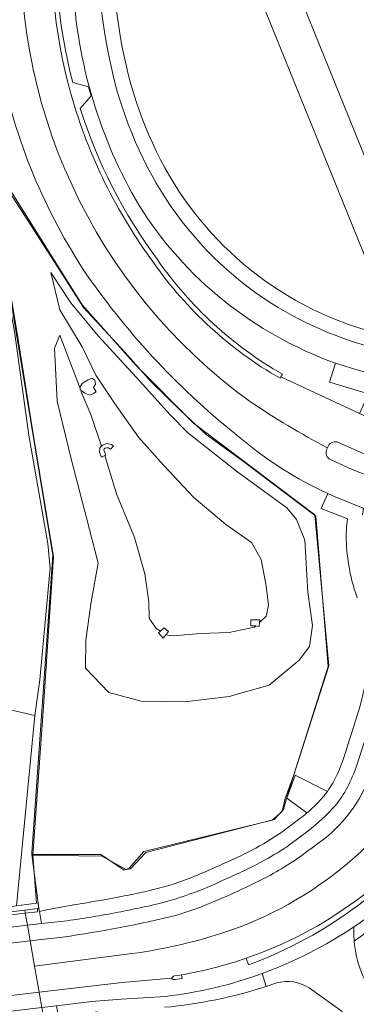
# Model space of a CAD drawing. Header units: metres. Extents: x 197700 to 204338, y 317132 to 325229.
# Tile 505 of 656: x 201287 to 201332, y 319771 to 319903. Entities that reach past the tile are written whole.
import ezdxf

# ---------------------------------------------------------------- set-up
doc = ezdxf.new("R2010")
doc.units = ezdxf.units.M
for name, color, linetype, lineweight in [('B-WE-FV-GELEIDING_WILDRASTER-G', 80, 'Continuous', 18), ('B-WE-GR-BEPLANTING_CULTUUR_HEESTERS-GV', 90, 'Continuous', 18), ('B-WE-GR-GRAS-GV', 60, 'Continuous', 13), ('B-WE-IE-TERREINAFSCHEIDING_KUNSTMATIG_HEKWERK-G', 20, 'IE-TERREINAFSCHEIDING-KUNSTMATIG', 18), ('B-WE-IE-TERREINAFSCHEIDING_KUNSTMATIG_MUUR-GV', 90, 'Continuous', 18), ('B-WE-KW-KUNSTWERK_DEK-GV', 170, 'Continuous', 18), ('B-WE-OG-TERREIN_CULTUURSCHEIDING-GV', 7, 'Continuous', 18), ('B-WE-OG-TERREIN_ERF-GV', 7, 'Continuous', 18), ('B-WE-VH-ONVERHARD-GV', 252, 'Continuous', 18), ('B-WE-VH-VERHARDING_ASFALT-GV', 252, 'Continuous', 18), ('B-WE-VH-VERHARDING_BEDRIJFSVLOERPLAAT-GV', 252, 'Continuous', 18), ('B-WE-VH-VERHARDING_BETON-GV', 252, 'Continuous', 18), ('B-WE-VH-VERHARDING_BETONSTRAATSTEEN-GV', 252, 'Continuous', 18), ('B-WE-VH-VERHARDING_GESLOTEN-GV', 252, 'Continuous', 18), ('B-WE-VH-VERHARDING_HALFVERHARDING_GRIND-GV', 252, 'Continuous', 18), ('B-WE-VH-VERHARDING_TEGEL-GV', 252, 'Continuous', 18)]:
    doc.layers.add(name, color=color, linetype=linetype, lineweight=lineweight)
doc.linetypes.add('IE-TERREINAFSCHEIDING-KUNSTMATIG', pattern='A,4,[82,NLCS.SHX,S=0.75,R=90,X=0,Y=0],4,-2', length=10)

msp = doc.modelspace()

# ---------------------------------------------------------------- linework, layer by layer
at = {"layer": 'B-WE-FV-GELEIDING_WILDRASTER-G'}
for points in [[(201281.116, 319899.926), (201282.34, 319892.686), (201285.395, 319880.444), (201295.056, 319865.058), (201302.254, 319856.978), (201310.035, 319849.166), (201326.394, 319836.825), (201328.253, 319816.541), (201323.549, 319801.874)], [(201288.409, 319791.112), (201289.403, 319804.812), (201289.822, 319811.073), (201291.2, 319831.193), (201288.442, 319847.712), (201286.239, 319861.517), (201284.567, 319871.494), (201281.885, 319886.26), (201279.742, 319897.793)], [(201322.56, 319798.731), (201322.144, 319797.234), (201320.897, 319795.9), (201303.625, 319791.45), (201301.559, 319789.268), (201300.97, 319789.172), (201297.712, 319790.945), (201288.409, 319791.112)], [(201288.409, 319791.112), (201288.897, 319784.646)]]:
    msp.add_lwpolyline(points, dxfattribs=at)
at = {"layer": 'B-WE-GR-BEPLANTING_CULTUUR_HEESTERS-GV'}
msp.add_lwpolyline([(201339.952, 319782.543), (201337.637, 319782.069), (201335.077, 319781.524), (201334.135, 319781.22), (201333.299, 319780.715), (201331.669, 319779.546)], dxfattribs=at)
msp.add_lwpolyline([(201331.669, 319779.546, 0.1431092), (201334.649, 319771.799)], format="xyb", dxfattribs=at)
at = {"layer": 'B-WE-GR-GRAS-GV'}
for points in [[(201291.881, 319919.632, 0.0904131), (201293.783, 319894.964)], [(201302.703, 319878.423, -0.1214015), (201293.832, 319908.043)], [(201294.787, 319891.471, 0.0822574), (201305.167, 319871.143)], [(201329.166, 319857.23, -0.1687203), (201302.703, 319878.423)], [(201305.167, 319871.143, 0.1102079), (201322.003, 319855.742)], [(201325.596, 319773.244, 0.2211069), (201321.254, 319773.912)], [(201319.815, 319773.444, -0.0551168), (201306.137, 319770.64)]]:
    msp.add_lwpolyline(points, format="xyb", dxfattribs=at)
for points in [[(201293.783, 319894.964), (201295.894, 319894.384), (201296.243, 319893.149), (201294.787, 319891.471)], [(201321.801, 319855.38), (201332.383, 319850.447), (201333.587, 319853.093), (201328.337, 319854.661), (201329.166, 319857.23)], [(201322.003, 319855.742), (201321.801, 319855.38)], [(201321.254, 319773.912), (201319.815, 319773.444)], [(201713.651, 319718.144), (201713.744, 319718.243), (201708.49, 319718.074), (201708.282, 319717.918), (201682.841, 319716.405), (201651.937, 319714.567), (201610.503, 319712.584), (201569.068, 319710.6), (201541.843, 319709.21), (201514.618, 319707.82), (201505.093, 319708.217), (201491.07, 319711.591), (201477.047, 319714.964), (201417.119, 319735.006), (201357.191, 319755.048), (201340.257, 319761.001), (201340.607, 319761.454), (201327.585, 319766.702), (201329.794, 319769.742), (201330.052, 319770.097), (201325.596, 319773.244)]]:
    msp.add_lwpolyline(points, dxfattribs=at)
at = {"layer": 'B-WE-IE-TERREINAFSCHEIDING_KUNSTMATIG_HEKWERK-G'}
for points in [[(201288.264, 319791.179), (201288.257, 319791.413), (201291.093, 319831.416), (201283.893, 319874.722), (201279.408, 319898.998), (201274.614, 319924.539), (201272.994, 319932.767), (201268.944, 319955.996), (201266.406, 319969.181), (201265.247, 319976.042), (201258.142, 319993.631), (201252.016, 320007.972), (201254.246, 320014.67)], [(201285.387, 319880.042), (201291.602, 319870.389), (201295.246, 319864.701), (201300.771, 319858.711), (201304.346, 319854.717), (201308.232, 319850.888), (201311.726, 319847.657), (201316.767, 319844.015), (201326.503, 319836.652), (201328.174, 319816.438), (201323.493, 319801.761)], [(201323.493, 319801.761), (201322.37, 319798.701)], [(201323.549, 319801.874), (201322.56, 319798.731)], [(201322.37, 319798.701), (201321.974, 319796.984), (201320.614, 319795.783), (201303.328, 319791.596), (201301.353, 319789.327), (201300.687, 319789.072), (201297.574, 319791.174), (201288.264, 319791.179)], [(201289.22, 319783.937), (201288.264, 319791.179)]]:
    msp.add_lwpolyline(points, dxfattribs=at)
at = {"layer": 'B-WE-IE-TERREINAFSCHEIDING_KUNSTMATIG_MUUR-GV'}
for points in [[(201282.76, 319783.794), (201286.207, 319784.273), (201288.68, 319809.847), (201282.971, 319811.145), (201282.902, 319796.088)], [(201282.279, 319783.688), (201282.383, 319783.116), (201287.307, 319783.707), (201289.032, 319783.914), (201289.22, 319783.937), (201289.14, 319784.68), (201288.897, 319784.646), (201286.207, 319784.273), (201282.76, 319783.794), (201282.383, 319783.742)], [(201287.382, 319783.283), (201287.354, 319783.442), (201287.307, 319783.707), (201249.767, 319779.197), (201249.824, 319778.88), (201249.837, 319778.806)], [(201289.986, 319768.594), (201289.932, 319768.9), (201289.886, 319769.161), (201289.625, 319770.629), (201289.264, 319772.669), (201288.642, 319776.176), (201288.038, 319779.584), (201287.666, 319781.683), (201287.382, 319783.283), (201287.354, 319783.442), (201287.307, 319783.707), (201282.383, 319783.116), (201282.388, 319783.091), (201282.45, 319782.748), (201282.464, 319782.673), (201285.056, 319768.418), (201285.07, 319768.342), (201285.13, 319768.012)], [(201287.382, 319783.283), (201289.042, 319783.481), (201289.032, 319783.914), (201287.307, 319783.707), (201287.354, 319783.442)]]:
    msp.add_lwpolyline(points, close=True, dxfattribs=at)
at = {"layer": 'B-WE-KW-KUNSTWERK_DEK-GV'}
msp.add_lwpolyline([(201289.886, 319769.161), (201289.625, 319770.629), (201289.264, 319772.669), (201288.642, 319776.176), (201288.038, 319779.584), (201287.666, 319781.683), (201287.382, 319783.283), (201287.354, 319783.442), (201287.307, 319783.707), (201249.767, 319779.197), (201249.824, 319778.88), (201249.837, 319778.806), (201250.111, 319777.268), (201250.49, 319775.148), (201251.105, 319771.705), (201251.72, 319768.262), (201252.089, 319766.194), (201252.352, 319764.725), (201252.4, 319764.455), (201252.463, 319764.102), (201289.986, 319768.594), (201289.932, 319768.9)], close=True, dxfattribs=at)
at = {"layer": 'B-WE-OG-TERREIN_CULTUURSCHEIDING-GV'}
for points in [[(201295.637, 319869.158, -0.0985084), (201284.043, 319897.228)], [(201316.342, 319847.164, -0.0734155), (201295.637, 319869.158)], [(201328.121, 319839.711, -0.0694395), (201316.342, 319847.164)], [(201330.947, 319830.057, -0.0384035), (201330.599, 319834.073)], [(201331.366, 319827.988, -0.0189533), (201330.947, 319830.057)], [(201332.076, 319825.7, -0.027192), (201331.366, 319827.988)], [(201328.794, 319800.779, 0.054962), (201330.809, 319805.944)], [(201328.075, 319799.673, 0.0258683), (201328.794, 319800.779)], [(201324.372, 319796.036, 0.0184871), (201325.312, 319796.767)], [(201317.897, 319791.767, 0.0318728), (201321.934, 319794.2)], [(201315.505, 319790.607, 0.015816), (201317.897, 319791.767)], [(201312.911, 319789.427, 0.0062729), (201315.505, 319790.607)], [(201307.568, 319787.298, 0.0158096), (201310.554, 319788.401)], [(201310.554, 319788.401, 0.0040326), (201312.911, 319789.427)], [(201305.223, 319786.615, 0.0158038), (201307.568, 319787.298)], [(201299.86, 319785.463, 0.0159176), (201303.186, 319786.11)], [(201303.186, 319786.11, 0.0093607), (201305.223, 319786.615)], [(201294.197, 319784.458, 0.0036821), (201296.575, 319784.855)]]:
    msp.add_lwpolyline(points, format="xyb", dxfattribs=at)
for points in [[(201286.239, 319861.517), (201288.442, 319847.712), (201291.2, 319831.193), (201289.822, 319811.073), (201289.403, 319804.812), (201288.409, 319791.112), (201297.712, 319790.945), (201300.97, 319789.172), (201301.559, 319789.268), (201303.625, 319791.45), (201320.897, 319795.9), (201322.144, 319797.234), (201322.56, 319798.731), (201323.549, 319801.874), (201328.253, 319816.541), (201326.394, 319836.825), (201310.035, 319849.166), (201302.254, 319856.978), (201295.056, 319865.058), (201285.395, 319880.444)], [(201285.395, 319880.444), (201295.056, 319865.058), (201302.254, 319856.978), (201310.035, 319849.166), (201326.394, 319836.825), (201328.253, 319816.541), (201323.549, 319801.874), (201322.56, 319798.731), (201322.144, 319797.234), (201320.897, 319795.9), (201303.625, 319791.45), (201301.559, 319789.268), (201300.97, 319789.172), (201297.712, 319790.945), (201288.409, 319791.112), (201288.897, 319784.646), (201289.14, 319784.68), (201289.22, 319783.937), (201289.294, 319783.529), (201290.062, 319783.691), (201292.186, 319784.088), (201294.197, 319784.458)], [(201285.939, 319861.481), (201287.882, 319847.54), (201290.417, 319832.964), (201290.74, 319829.673), (201290.514, 319827.309), (201289.342, 319814.673), (201288.68, 319809.847), (201286.207, 319784.273), (201288.897, 319784.646), (201288.409, 319791.112), (201289.403, 319804.812), (201289.822, 319811.073), (201291.2, 319831.193), (201288.442, 319847.712), (201286.239, 319861.517)], [(201330.599, 319834.073), (201330.656, 319835.187), (201330.749, 319836.309), (201327.229, 319837.675), (201328.121, 319839.711)], [(201330.809, 319805.944), (201331.618, 319808.453), (201332.473, 319811.171), (201333.122, 319813.758)], [(201325.312, 319796.767), (201322.623, 319798.737), (201323.702, 319801.826), (201328.075, 319799.673)], [(201321.934, 319794.2), (201324.372, 319796.036)], [(201296.575, 319784.855), (201298.218, 319785.156), (201299.86, 319785.463)]]:
    msp.add_lwpolyline(points, dxfattribs=at)
for points in [[(201306.361, 319820.753), (201306.516, 319820.658), (201307.323, 319820.566), (201310.92, 319820.907), (201314.857, 319821.039), (201318.263, 319821.734), (201318.442, 319821.904), (201318.362, 319821.917), (201317.754, 319821.94), (201317.741, 319822.74), (201318.362, 319822.741), (201318.951, 319822.736), (201318.914, 319822.349), (201319.838, 319823.223), (201320.156, 319824.709), (201319.801, 319827.274), (201319.124, 319830.828), (201317.851, 319833.115), (201314.386, 319835.539), (201310.097, 319839.176), (201305.976, 319843.522), (201302.634, 319847.285), (201299.417, 319851.847), (201296.88, 319855.608), (201295.061, 319859.424), (201292.027, 319864.381), (201290.824, 319869.424), (201293.532, 319865.329), (201297.18, 319860.909), (201302.365, 319855.317), (201306.912, 319850.274), (201309.209, 319847.903), (201315.832, 319842.727), (201320.154, 319839.591), (201322.587, 319837.77), (201323.899, 319836.23), (201325.012, 319833.438), (201325.414, 319826.438), (201326.05, 319821.965), (201325.656, 319819.134), (201324.247, 319817.282), (201320.206, 319813.958), (201314.823, 319812.437), (201308.807, 319811.709), (201302.993, 319811.801), (201298.637, 319812.939), (201295.496, 319816.215), (201295.554, 319819.997), (201296.259, 319825.163), (201297.191, 319830.343), (201295.619, 319836.431), (201293.625, 319844.184), (201291.661, 319852.112), (201291.309, 319859.258), (201292.03, 319861.01), (201294.768, 319853.814), (201294.772, 319854.053), (201295.082, 319854.515), (201295.834, 319854.988), (201296.366, 319855.197), (201296.732, 319854.941), (201296.859, 319854.385), (201296.566, 319853.957), (201296.923, 319853.365), (201296.578, 319853.163), (201296.058, 319852.91), (201295.414, 319853.204), (201295.106, 319853.41), (201294.851, 319853.595), (201295.016, 319853.161), (201296.19, 319850.334), (201297.66, 319846.069), (201297.784, 319846.196), (201298.383, 319846.407), (201298.975, 319846.291), (201299.279, 319846.09), (201298.876, 319845.675), (201298.597, 319845.841), (201298.351, 319845.851), (201298.079, 319845.796), (201298.001, 319845.689), (201297.97, 319845.523), (201298.224, 319844.877), (201298.075, 319844.808), (201299.674, 319839.647), (201302.107, 319833.802), (201303.491, 319828.894), (201304.04, 319825.162), (201304.055, 319822.963), (201305.01, 319821.582), (201305.598, 319821.221), (201306.1, 319821.667), (201306.674, 319821.146)], [(201318.442, 319821.904), (201318.263, 319821.734), (201314.857, 319821.039), (201310.92, 319820.907), (201307.323, 319820.566), (201306.516, 319820.658), (201306.361, 319820.753), (201305.967, 319820.257), (201305.313, 319820.967), (201305.598, 319821.221), (201305.01, 319821.582), (201304.055, 319822.963), (201304.04, 319825.162), (201303.491, 319828.894), (201302.107, 319833.802), (201299.674, 319839.647), (201298.075, 319844.808), (201297.653, 319844.61), (201297.387, 319845.208), (201297.423, 319845.828), (201297.66, 319846.069), (201296.19, 319850.334), (201295.016, 319853.161), (201294.851, 319853.595), (201294.765, 319853.657), (201294.768, 319853.814), (201292.03, 319861.01), (201291.309, 319859.258), (201291.661, 319852.112), (201293.625, 319844.184), (201295.619, 319836.431), (201297.191, 319830.343), (201296.259, 319825.163), (201295.554, 319819.997), (201295.496, 319816.215), (201298.637, 319812.939), (201302.993, 319811.801), (201308.807, 319811.709), (201314.823, 319812.437), (201320.206, 319813.958), (201324.247, 319817.282), (201325.656, 319819.134), (201326.05, 319821.965), (201325.414, 319826.438), (201325.012, 319833.438), (201323.899, 319836.23), (201322.587, 319837.77), (201320.154, 319839.591), (201315.832, 319842.727), (201309.209, 319847.903), (201306.912, 319850.274), (201302.365, 319855.317), (201297.18, 319860.909), (201293.532, 319865.329), (201290.824, 319869.424), (201292.027, 319864.381), (201295.061, 319859.424), (201296.88, 319855.608), (201299.417, 319851.847), (201302.634, 319847.285), (201305.976, 319843.522), (201310.097, 319839.176), (201314.386, 319835.539), (201317.851, 319833.115), (201319.124, 319830.828), (201319.801, 319827.274), (201320.156, 319824.709), (201319.838, 319823.223), (201318.914, 319822.349), (201318.864, 319821.833)]]:
    msp.add_lwpolyline(points, close=True, dxfattribs=at)
at = {"layer": 'B-WE-OG-TERREIN_ERF-GV'}
msp.add_lwpolyline([(201384.476, 319850.229), (201392.545, 319854.103), (201385.613, 319856.801), (201383.138, 319861.052), (201339.259, 319869.821), (201337.295, 319870.213), (201334.168, 319868.944), (201307.868, 319933.746), (201312.544, 319935.644)], dxfattribs=at)
for points in [[(201299.492, 319917.601, 0.0756126), (201300.736, 319898.287)], [(201300.736, 319898.287, 0.0924988), (201308.06, 319880.338)], [(201308.06, 319880.338, 0.1032857), (201321.594, 319866.985)], [(201321.594, 319866.985, 0.0771474), (201334.218, 319861.412)]]:
    msp.add_lwpolyline(points, format="xyb", dxfattribs=at)
at = {"layer": 'B-WE-VH-ONVERHARD-GV'}
for points in [[(201337.295, 319870.213), (201339.259, 319869.821), (201312.544, 319935.644), (201307.868, 319933.746), (201334.168, 319868.944)], [(201288.68, 319809.847), (201289.342, 319814.673), (201290.514, 319827.309), (201290.74, 319829.673), (201290.417, 319832.964), (201287.882, 319847.54), (201285.939, 319861.481), (201284.148, 319871.071), (201278.665, 319869.003), (201281.422, 319852.169), (201283.915, 319832.516), (201283.999, 319831.851), (201284.29, 319824.487), (201283.569, 319818.932), (201282.971, 319811.145)]]:
    msp.add_lwpolyline(points, close=True, dxfattribs=at)
at = {"layer": 'B-WE-VH-VERHARDING_ASFALT-GV'}
for points in [[(201293.61, 319893.164, -0.0946602), (201291.252, 319919.698)], [(201286.985, 319918.144, 0.260816), (201317.593, 319852.104)], [(201317.593, 319852.104, -0.260816), (201286.985, 319918.144)], [(201298.804, 319897.749, -0.0755131), (201297.488, 319917.664)], [(201293.832, 319908.043, 0.1214015), (201302.703, 319878.423)], [(201284.043, 319897.228, 0.0985084), (201295.637, 319869.158)], [(201306.335, 319879.282, -0.0928609), (201298.804, 319897.749)], [(201304.628, 319870.774, -0.0896807), (201293.61, 319893.164)], [(201302.703, 319878.423, 0.1687203), (201329.166, 319857.23)], [(201320.508, 319865.29, -0.1053449), (201306.335, 319879.282)], [(201321.698, 319855.188, -0.1102934), (201304.628, 319870.774)], [(201295.637, 319869.158, 0.0734155), (201316.342, 319847.164)], [(201336.511, 319858.804, -0.0911327), (201320.508, 319865.29)], [(201317.593, 319852.104, 0.0278749), (201328.093, 319845.843)], [(201328.093, 319845.843, -0.0278749), (201317.593, 319852.104)], [(201316.342, 319847.164, 0.0694395), (201328.121, 319839.711)], [(201328.222, 319846.098, -0.4347021), (201329.566, 319846.559)], [(201328.475, 319844.27, -0.4044977), (201327.963, 319845.588)], [(201314.933, 319780.968, 0.1956303), (201343.536, 319806.179)], [(201343.536, 319806.179, -0.1956303), (201314.933, 319780.968)], [(201331.961, 319803.034, -0.0427603), (201330.757, 319800.239)], [(201326.171, 319792.232, 0.1548292), (201333.661, 319801.384)], [(201333.661, 319801.384, -0.1548292), (201326.171, 319792.232)], [(201330.757, 319800.239, -0.0561774), (201329.096, 319797.721)], [(201329.096, 319797.721, -0.0446846), (201325.424, 319794.325)], [(201317.14, 319777.246, 0.1518509), (201343.713, 319796.731)], [(201344.237, 319796.28, -0.1431771), (201317.44, 319776.337)], [(201323.024, 319792.513, -0.0233487), (201319.601, 319790.409)], [(201320.396, 319788.414, 0.0418257), (201326.171, 319792.232)], [(201326.171, 319792.232, -0.0418257), (201320.396, 319788.414)], [(201319.601, 319790.409, -0.0202187), (201314.204, 319787.8)], [(201310.215, 319783.819, 0.0277542), (201320.396, 319788.414)], [(201320.396, 319788.414, -0.0277542), (201310.215, 319783.819)], [(201314.204, 319787.8, -0.025166), (201309.585, 319785.876)], [(201309.585, 319785.876, -0.0230591), (201305.763, 319784.68)], [(201305.763, 319784.68, -0.0065332), (201302.832, 319784.015)], [(201299.893, 319783.422, -0.0141528), (201292.995, 319782.275)], [(201302.832, 319784.015, -0.0044481), (201299.893, 319783.422)], [(201292.449, 319780.077, 0.0234914), (201307.781, 319783.019)], [(201307.781, 319783.019, -0.0234914), (201292.449, 319780.077)], [(201331.634, 319781.449, 0.0086632), (201333.282, 319782.594)], [(201301.74, 319777.856, 0.0487306), (201314.933, 319780.968)], [(201314.933, 319780.968, -0.0487306), (201301.74, 319777.856)], [(201331.634, 319781.449, -0.0601103), (201319.29, 319775.193)], [(201319.29, 319775.193, 0.0601103), (201331.634, 319781.449)], [(201331.669, 319779.546, -0.0321117), (201331.634, 319781.449)], [(201334.649, 319771.799, -0.1431092), (201331.669, 319779.546)], [(201317.14, 319777.246, -0.0404927), (201308.429, 319775.02)], [(201308.429, 319775.02, 0.0404927), (201317.14, 319777.246)], [(201306.297, 319772.11, 0.0580365), (201319.29, 319775.193)], [(201307.08, 319774.544, -0.2528626), (201307.462, 319774.864)], [(201307.559, 319774.366, -0.2549225), (201307.08, 319774.544)], [(201321.254, 319773.912, -0.2211069), (201325.596, 319773.244)]]:
    msp.add_lwpolyline(points, format="xyb", dxfattribs=at)
for points in [[(201329.166, 319857.23), (201332.359, 319856.223), (201333.984, 319855.849)], [(201338.755, 319847.846), (201336.712, 319848.514), (201332.383, 319850.447), (201321.801, 319855.38), (201321.698, 319855.188)], [(201327.963, 319845.588), (201328.093, 319845.843)], [(201328.093, 319845.843), (201328.222, 319846.098)], [(201329.566, 319846.559), (201332.056, 319845.434), (201334.56, 319844.403), (201336.393, 319843.631)], [(201336.486, 319835.398), (201339.301, 319839.734), (201338.401, 319840.104), (201335.595, 319841.259), (201333.737, 319842.031), (201331.468, 319842.909), (201328.475, 319844.27)], [(201328.121, 319839.711), (201329.103, 319839.266), (201332.858, 319837.727), (201332.909, 319837.705)], [(201333.828, 319808.752), (201331.961, 319803.034)], [(201325.424, 319794.325), (201323.024, 319792.513)], [(201307.781, 319783.019), (201310.215, 319783.819)], [(201310.215, 319783.819), (201307.781, 319783.019)], [(201292.995, 319782.275), (201289.589, 319781.909), (201287.666, 319781.683), (201288.038, 319779.584), (201289.171, 319779.718), (201292.449, 319780.077)], [(201292.449, 319780.077), (201289.171, 319779.718), (201288.038, 319779.584), (201288.642, 319776.176), (201301.74, 319777.856)], [(201301.74, 319777.856), (201288.642, 319776.176), (201289.264, 319772.669), (201300.445, 319773.982), (201307.08, 319774.544)], [(201317.44, 319776.337), (201317.14, 319777.246)], [(201319.29, 319775.193), (201319.815, 319773.444), (201321.254, 319773.912)], [(201307.08, 319774.544), (201300.445, 319773.982), (201289.264, 319772.669), (201289.625, 319770.629), (201291.596, 319770.862), (201296.314, 319771.411), (201300.308, 319771.751), (201306.297, 319772.11)], [(201307.462, 319774.864), (201307.946, 319774.94), (201308.429, 319775.02)], [(201308.429, 319775.02), (201308.509, 319774.533), (201307.559, 319774.366)], [(201325.596, 319773.244), (201330.052, 319770.097)]]:
    msp.add_lwpolyline(points, dxfattribs=at)
for points in [[(201288.038, 319779.584), (201287.666, 319781.683), (201250.111, 319777.268), (201250.49, 319775.148)], [(201251.105, 319771.705), (201251.72, 319768.262), (201289.264, 319772.669), (201288.642, 319776.176), (201288.038, 319779.584), (201250.49, 319775.148)], [(201289.625, 319770.629), (201289.264, 319772.669), (201251.72, 319768.262), (201252.089, 319766.194)]]:
    msp.add_lwpolyline(points, close=True, dxfattribs=at)
at = {"layer": 'B-WE-VH-VERHARDING_BEDRIJFSVLOERPLAAT-GV'}
for points in [[(201343.713, 319796.731, -0.1518509), (201317.14, 319777.246)], [(201317.44, 319776.337, 0.1431771), (201344.237, 319796.28)], [(201307.462, 319774.864, 0.2528626), (201307.08, 319774.544)], [(201307.08, 319774.544, 0.2549225), (201307.559, 319774.366)]]:
    msp.add_lwpolyline(points, format="xyb", dxfattribs=at)
for points in [[(201317.14, 319777.246), (201317.44, 319776.337)], [(201307.559, 319774.366), (201308.509, 319774.533), (201308.429, 319775.02), (201307.946, 319774.94), (201307.462, 319774.864)]]:
    msp.add_lwpolyline(points, dxfattribs=at)
at = {"layer": 'B-WE-VH-VERHARDING_BETON-GV'}
for points in [[(201249.837, 319778.806), (201250.111, 319777.268), (201287.666, 319781.683), (201287.382, 319783.283)], [(201287.666, 319781.683), (201289.589, 319781.909), (201289.294, 319783.529), (201289.22, 319783.937), (201289.032, 319783.914), (201289.042, 319783.481), (201287.382, 319783.283)]]:
    msp.add_lwpolyline(points, close=True, dxfattribs=at)
at = {"layer": 'B-WE-VH-VERHARDING_BETONSTRAATSTEEN-GV'}
for points in [[(201291.252, 319919.698, 0.0946602), (201293.61, 319893.164)], [(201293.783, 319894.964, -0.0904131), (201291.881, 319919.632)], [(201293.61, 319893.164, 0.0896807), (201304.628, 319870.774)], [(201305.167, 319871.143, -0.0822574), (201294.787, 319891.471)], [(201304.628, 319870.774, 0.1102934), (201321.698, 319855.188)], [(201322.003, 319855.742, -0.1102079), (201305.167, 319871.143)]]:
    msp.add_lwpolyline(points, format="xyb", dxfattribs=at)
for points in [[(201294.787, 319891.471), (201296.243, 319893.149), (201295.894, 319894.384), (201293.783, 319894.964)], [(201321.698, 319855.188), (201321.801, 319855.38), (201322.003, 319855.742)]]:
    msp.add_lwpolyline(points, dxfattribs=at)
for points in [[(201295.414, 319853.204), (201296.058, 319852.91), (201296.578, 319853.163), (201296.923, 319853.365), (201296.566, 319853.957), (201296.859, 319854.385), (201296.732, 319854.941), (201296.366, 319855.197), (201295.834, 319854.988), (201295.082, 319854.515), (201294.772, 319854.053), (201294.768, 319853.814), (201294.765, 319853.657), (201294.851, 319853.595), (201295.106, 319853.41)], [(201297.66, 319846.069), (201297.423, 319845.828), (201297.387, 319845.208), (201297.653, 319844.61), (201298.075, 319844.808), (201298.224, 319844.877), (201297.97, 319845.523), (201298.001, 319845.689), (201298.079, 319845.796), (201298.351, 319845.851), (201298.597, 319845.841), (201298.876, 319845.675), (201299.279, 319846.09), (201298.975, 319846.291), (201298.383, 319846.407), (201297.784, 319846.196)], [(201306.674, 319821.146), (201306.1, 319821.667), (201305.598, 319821.221), (201305.313, 319820.967), (201305.967, 319820.257), (201306.361, 319820.753)], [(201318.914, 319822.349), (201318.951, 319822.736), (201318.362, 319822.741), (201317.741, 319822.74), (201317.754, 319821.94), (201318.362, 319821.917), (201318.442, 319821.904), (201318.864, 319821.833)]]:
    msp.add_lwpolyline(points, close=True, dxfattribs=at)
at = {"layer": 'B-WE-VH-VERHARDING_GESLOTEN-GV'}
msp.add_lwpolyline([(201312.544, 319935.644), (201339.259, 319869.821), (201383.138, 319861.052), (201385.613, 319856.801), (201416.884, 319875.006), (201441.837, 319889.488), (201445.455, 319891.588), (201446.328, 319892.095), (201448.174, 319893.166), (201445.929, 319897.023)], dxfattribs=at)
at = {"layer": 'B-WE-VH-VERHARDING_HALFVERHARDING_GRIND-GV'}
msp.add_lwpolyline([(201328.075, 319799.673), (201323.702, 319801.826), (201322.623, 319798.737), (201325.312, 319796.767)], dxfattribs=at)
for points in [[(201326.8, 319798.176, 0.0382255), (201328.075, 319799.673)], [(201325.312, 319796.767, 0.030708), (201326.8, 319798.176)]]:
    msp.add_lwpolyline(points, format="xyb", dxfattribs=at)
at = {"layer": 'B-WE-VH-VERHARDING_TEGEL-GV'}
for points in [[(201297.488, 319917.664, 0.0755131), (201298.804, 319897.749)], [(201300.736, 319898.287, -0.0756126), (201299.492, 319917.601)], [(201308.06, 319880.338, -0.0924988), (201300.736, 319898.287)], [(201298.804, 319897.749, 0.0928609), (201306.335, 319879.282)], [(201321.594, 319866.985, -0.1032857), (201308.06, 319880.338)], [(201306.335, 319879.282, 0.1053449), (201320.508, 319865.29)], [(201334.218, 319861.412, -0.0771474), (201321.594, 319866.985)], [(201320.508, 319865.29, 0.0911327), (201336.511, 319858.804)], [(201329.566, 319846.559, 0.4347021), (201328.222, 319846.098)], [(201327.963, 319845.588, 0.4044977), (201328.475, 319844.27)], [(201330.599, 319834.073, 0.0384035), (201330.947, 319830.057)], [(201330.947, 319830.057, 0.0189533), (201331.366, 319827.988)], [(201331.366, 319827.988, 0.027192), (201332.076, 319825.7)], [(201330.809, 319805.944, -0.054962), (201328.794, 319800.779)], [(201330.757, 319800.239, 0.0427603), (201331.961, 319803.034)], [(201328.794, 319800.779, -0.0258683), (201328.075, 319799.673)], [(201328.075, 319799.673, -0.0382255), (201326.8, 319798.176)], [(201329.096, 319797.721, 0.0561774), (201330.757, 319800.239)], [(201326.8, 319798.176, -0.030708), (201325.312, 319796.767)], [(201325.424, 319794.325, 0.0446846), (201329.096, 319797.721)], [(201325.312, 319796.767, -0.0184871), (201324.372, 319796.036)], [(201321.934, 319794.2, -0.0318728), (201317.897, 319791.767)], [(201319.601, 319790.409, 0.0233487), (201323.024, 319792.513)], [(201317.897, 319791.767, -0.015816), (201315.505, 319790.607)], [(201315.505, 319790.607, -0.0062729), (201312.911, 319789.427)], [(201314.204, 319787.8, 0.0202187), (201319.601, 319790.409)], [(201310.554, 319788.401, -0.0158096), (201307.568, 319787.298)], [(201312.911, 319789.427, -0.0040326), (201310.554, 319788.401)], [(201307.568, 319787.298, -0.0158038), (201305.223, 319786.615)], [(201309.585, 319785.876, 0.025166), (201314.204, 319787.8)], [(201303.186, 319786.11, -0.0159176), (201299.86, 319785.463)], [(201305.223, 319786.615, -0.0093607), (201303.186, 319786.11)], [(201305.763, 319784.68, 0.0230591), (201309.585, 319785.876)], [(201296.575, 319784.855, -0.0036821), (201294.197, 319784.458)], [(201302.832, 319784.015, 0.0065332), (201305.763, 319784.68)], [(201292.995, 319782.275, 0.0141528), (201299.893, 319783.422)], [(201299.893, 319783.422, 0.0044481), (201302.832, 319784.015)], [(201333.282, 319782.594, -0.0086632), (201331.634, 319781.449)], [(201331.634, 319781.449, 0.0321117), (201331.669, 319779.546)], [(201319.29, 319775.193, -0.0580365), (201306.297, 319772.11)], [(201306.137, 319770.64, 0.0551168), (201319.815, 319773.444)]]:
    msp.add_lwpolyline(points, format="xyb", dxfattribs=at)
for points in [[(201333.984, 319855.849), (201332.359, 319856.223), (201329.166, 319857.23), (201328.337, 319854.661), (201333.587, 319853.093), (201332.383, 319850.447), (201336.712, 319848.514), (201338.071, 319851.073)], [(201328.222, 319846.098), (201328.093, 319845.843), (201327.963, 319845.588)], [(201328.475, 319844.27), (201331.468, 319842.909), (201333.737, 319842.031), (201334.56, 319844.403), (201332.056, 319845.434), (201329.566, 319846.559)], [(201332.81, 319836.84), (201332.909, 319837.705), (201332.858, 319837.727), (201329.103, 319839.266), (201328.121, 319839.711), (201327.229, 319837.675), (201330.749, 319836.309), (201330.656, 319835.187), (201330.599, 319834.073)], [(201333.122, 319813.758), (201332.473, 319811.171), (201331.618, 319808.453), (201330.809, 319805.944)], [(201331.961, 319803.034), (201333.828, 319808.752)], [(201324.372, 319796.036), (201321.934, 319794.2)], [(201323.024, 319792.513), (201325.424, 319794.325)], [(201294.197, 319784.458), (201292.186, 319784.088), (201290.062, 319783.691), (201289.294, 319783.529), (201289.589, 319781.909), (201292.995, 319782.275)], [(201299.86, 319785.463), (201298.218, 319785.156), (201296.575, 319784.855)], [(201331.669, 319779.546), (201333.299, 319780.715), (201334.135, 319781.22), (201335.077, 319781.524), (201337.637, 319782.069), (201339.952, 319782.543)], [(201319.815, 319773.444), (201319.29, 319775.193)], [(201306.297, 319772.11), (201300.308, 319771.751), (201296.314, 319771.411), (201291.596, 319770.862), (201291.865, 319769.416), (201297.166, 319770.016)]]:
    msp.add_lwpolyline(points, dxfattribs=at)

doc.saveas('drawing.dxf')
